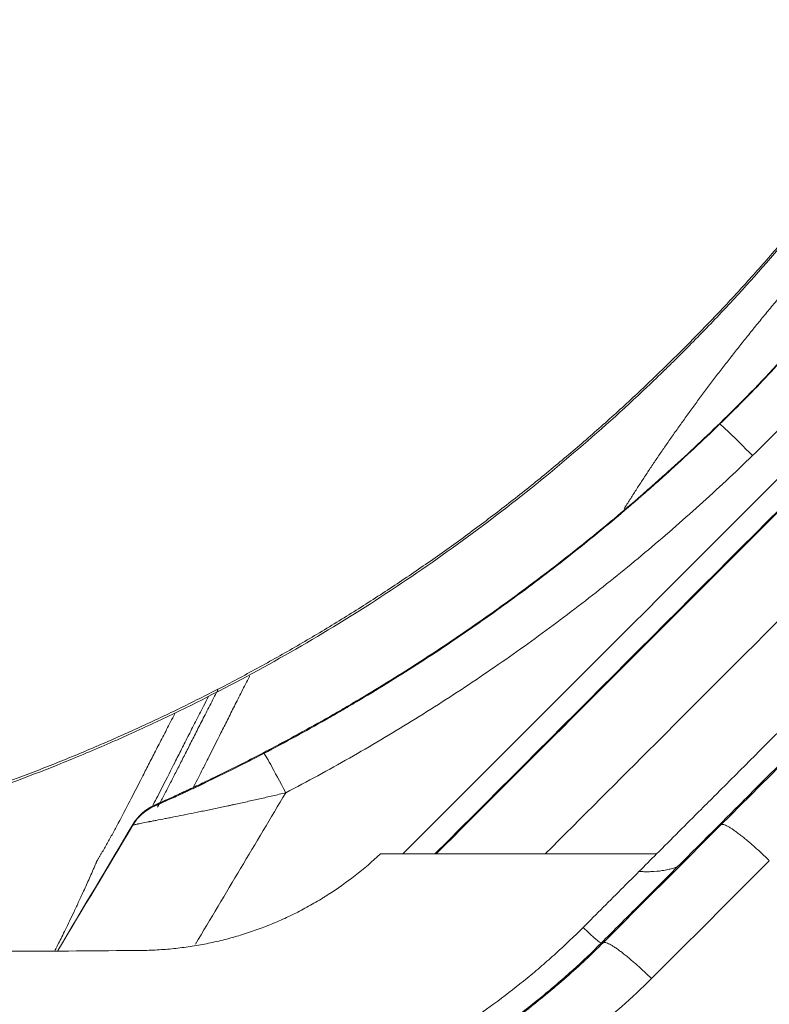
# Model space of a CAD drawing. Header units: millimetres. Extents: x 0 to 594, y 0 to 420.
# Tile 800 of 1056: x 436.71 to 441.48, y 146.38 to 152.64. Entities that reach past the tile are written whole.
import ezdxf

# ---------------------------------------------------------------- set-up
doc = ezdxf.new("R2010")
doc.units = ezdxf.units.MM
doc.layers.add('1', color=7, linetype='Continuous', true_color=0xffffff)
doc.styles.add('Arial', font='txt')
doc.dimstyles.get("Standard").update_dxf_attribs({"dimtxt": 0.18, "dimasz": 0.18, "dimexe": 0.18, "dimexo": 0.0625, "dimgap": 0.09, "dimtad": 0, "dimtih": 1, "dimtoh": 1, "dimdec": 4, "dimzin": 0, "dimdsep": 46, "dimtxsty": 'Standard', "dimcen": 0.09, "dimadec": 0, "dimazin": 0, "dimtfac": 1, "dimtdec": 4, "dimtofl": 0, "dimtmove": 0, "dimatfit": 3, "dimfxl": 0, "dimtolj": 1, "dimtzin": 0, "dimarcsym": 0})

# ---------------------------------------------------------------- blocks, each defined once
blk = doc.blocks.new('_U3')
at = {"layer": '1', "color": 18, "lineweight": 18}
for p, q in [((427.5249, 148.1683), (427.5249, 219.7488)), ((512.5249, 148.1683), (512.5249, 219.7488)), ((427.5249, 217.7488), (463.9417, 217.7488)), ((512.5249, 217.7488), (476.1081, 217.7488))]:
    blk.add_line(p, q, dxfattribs=at)
at = {"layer": '1', "color": 18}
for points in [[(427.5249, 217.7488), (431.0249, 218.6866), (431.0249, 216.811)], [(512.5249, 217.7488), (509.0249, 216.811), (509.0249, 218.6866)]]:
    blk.add_solid(points, dxfattribs=at)
at = {"layer": '1', "color": 18, "linetype": 'Continuous', "lineweight": 13, "char_height": 3.5, "attachment_point": 7, "line_spacing_factor": 1.047437, "style": 'Arial'}
for s, insert in [('\\fArial|b0|i0;\\W1.0000;1.70', (465.6272, 215.113)), ('\\fArial|b0|i0;\\W1.0000;DEFLATED TUBES WIDTH', (440.3214, 208.0533))]:
    blk.add_mtext(s, dxfattribs=dict(at, insert=insert))

msp = doc.modelspace()

# ---------------------------------------------------------------- linework, layer by layer
at = {"layer": '1', "color": 155, "linetype": 'Continuous', "lineweight": 13}
for centre, major_axis, ratio, start_param, end_param in [((441.3696, 149.8529), (0.2089, -0.2153), 0.036473, 1.608364, 3.140815), ((438.4016, 147.7094), (0.1387, -0.266), 0.024219, 1.617221, 3.140342), ((440.3033, 146.877), (-0.1061, 0.1061), 0.085093, 1.55971, 3.140059)]:
    msp.add_ellipse(centre, major_axis=major_axis, ratio=ratio, start_param=start_param, end_param=end_param, dxfattribs=at)
at = {"layer": '1', "color": 155, "linetype": 'Continuous', "lineweight": 18}
for centre, major_axis, start_param, end_param in [((437.6862, 147.3651), (-0.2954, 0.0525), 5.306149, 5.920983), ((437.6871, 147.3707), (-0.2959, 0.0492), 5.294675, 5.91098)]:
    msp.add_ellipse(centre, major_axis=major_axis, ratio=0.999999, start_param=start_param, end_param=end_param, dxfattribs=at)
for points, degree in [([(432.5276, 170.8131), (433.6972, 170.8131), (435.9914, 170.3567), (438.1525, 169.4616), (440.0975, 168.162), (441.7515, 166.508), (443.0511, 164.563), (443.9463, 162.4019), (444.4026, 160.1077), (444.4026, 157.7685), (443.9463, 155.4743), (443.0511, 153.3132), (441.7516, 151.3682), (440.0975, 149.7142), (438.1526, 148.4146), (435.9915, 147.5194), (433.6972, 147.0631), (432.5276, 147.0631)], 2), ([(432.5276, 170.8131), (433.6972, 170.8131), (435.9914, 170.3567), (438.1525, 169.4616), (440.0975, 168.162), (441.7515, 166.508), (443.0511, 164.563), (443.9463, 162.4019), (444.4026, 160.1077), (444.4026, 157.7685), (443.9463, 155.4743), (443.0511, 153.3132), (441.7516, 151.3682), (440.0975, 149.7142), (438.1526, 148.4146), (435.9915, 147.5194), (433.6972, 147.0631), (432.5276, 147.0631)], 2), ([(441.0429, 147.6192), (440.9486, 147.5249), (440.8544, 147.4306), (440.7601, 147.3363)], 3), ([(437.4293, 147.5241), (437.2701, 147.2565), (437.1108, 146.9889), (436.9515, 146.7212)], 3), ([(440.7346, 147.3363), (440.1574, 147.3363), (439.5802, 147.3363), (439.0031, 147.3363)], 3), ([(440.7601, 147.3363), (440.7516, 147.3363), (440.7431, 147.3363), (440.7346, 147.3363)], 3)]:
    msp.add_open_spline(points, degree=degree, dxfattribs=at)
for points, knots in [([(441.1607, 150.0682), (441.2603, 150.1648), (441.3575, 150.2631), (441.5472, 150.4632), (441.7323, 150.6667), (441.9963, 150.982), (442.2467, 151.3073), (442.4835, 151.6425), (442.7068, 151.9878), (442.8465, 152.2247), (442.9815, 152.465), (443.0468, 152.5868), (443.1254, 152.7413), (443.1409, 152.7723), (443.1717, 152.8343), (443.2174, 152.9277), (443.2616, 153.0218), (443.3048, 153.1163), (443.3262, 153.1637), (443.3472, 153.2112), (443.3612, 153.243), (443.3681, 153.2588), (443.4025, 153.3384), (443.4293, 153.4022), (443.5077, 153.5942), (443.5571, 153.723), (443.6506, 153.9821), (443.7386, 154.2428), (443.8542, 154.6384), (443.9534, 155.0386), (444.0086, 155.3085), (444.0583, 155.5799), (444.0804, 155.7163), (444.0997, 155.8536)], [0, 0, 0, 0, 0.0625, 0.0625, 0.125, 0.1875, 0.25, 0.3125, 0.375, 0.4375, 0.4375, 0.5, 0.5, 0.515625, 0.515625, 0.53125, 0.5625, 0.5625, 0.578125, 0.585937, 0.585937, 0.59375, 0.59375, 0.625, 0.625, 0.6875, 0.6875, 0.75, 0.8125, 0.875, 0.9375, 0.9375, 1, 1, 1, 1]), ([(442.5585, 151.7631), (442.458, 151.6101), (442.3534, 151.4599), (442.2311, 151.2942), (442.2174, 151.2759), (442.19, 151.2392), (442.1487, 151.1845), (442.051, 151.0577), (441.9652, 150.9509), (441.7906, 150.7398), (441.6705, 150.6024), (441.4228, 150.3342), (441.2952, 150.2033), (441.1638, 150.0758)], [0, 0, 0, 0, 0.25, 0.25, 0.28125, 0.28125, 0.3125, 0.375, 0.5, 0.5, 0.75, 0.75, 1, 1, 1, 1]), ([(441.946, 151.6868), (441.8224, 151.526), (441.6942, 151.3679), (441.4272, 151.0554), (441.2884, 150.9012), (441.0728, 150.6741), (440.9997, 150.5991), (440.9161, 150.5155), (440.9068, 150.5063), (440.8882, 150.4878), (440.8602, 150.4601), (440.7945, 150.3958), (440.7378, 150.3413), (440.5475, 150.161), (440.236, 149.8811), (439.9106, 149.6183), (439.5782, 149.3642), (439.4085, 149.2414), (439.062, 149.0044), (438.8853, 148.8902), (438.5247, 148.6707), (438.3408, 148.5654), (437.9656, 148.3637), (437.7743, 148.2674), (437.5305, 148.1529), (437.4815, 148.1302), (437.4199, 148.1023), (437.4076, 148.0968), (437.3829, 148.0857), (437.3459, 148.0692), (437.2099, 148.0092), (437.0856, 147.9569), (436.786, 147.8357), (436.5846, 147.7604), (436.1782, 147.6211), (435.9733, 147.5571), (435.5601, 147.44), (435.3518, 147.3871), (434.9317, 147.2924), (434.7199, 147.2507), (434.2928, 147.1787), (434.0775, 147.1484), (433.8061, 147.1178), (433.7246, 147.1092), (433.6291, 147.1001), (433.5881, 147.0965), (433.5608, 147.094), (433.5471, 147.0929), (433.424, 147.0824), (433.3148, 147.0747), (432.9875, 147.0561), (432.7697, 147.0498), (432.3353, 147.0491), (432.1186, 147.0547), (431.6862, 147.0777), (431.4705, 147.0951), (431.0401, 147.1417), (430.8255, 147.1709), (430.3971, 147.2412), (430.1834, 147.2823), (429.9436, 147.3354), (429.9036, 147.3444), (429.8637, 147.3536), (429.8371, 147.3597), (429.8237, 147.3628), (429.7572, 147.3785), (429.7042, 147.3914), (429.5456, 147.4311), (429.4405, 147.459), (429.2796, 147.504), (429.2233, 147.5202), (429.1672, 147.5368)], [0, 0, 0, 0, 0.044495, 0.044495, 0.089416, 0.089416, 0.111877, 0.111877, 0.114685, 0.114685, 0.117492, 0.123108, 0.134338, 0.134338, 0.17926, 0.224181, 0.224181, 0.269103, 0.269103, 0.314025, 0.314025, 0.358946, 0.358946, 0.403868, 0.403868, 0.415098, 0.415098, 0.417906, 0.417906, 0.420713, 0.426329, 0.448789, 0.448789, 0.493711, 0.493711, 0.538633, 0.538633, 0.583554, 0.583554, 0.628476, 0.628476, 0.673397, 0.673397, 0.684628, 0.690243, 0.693051, 0.693051, 0.695858, 0.695858, 0.718319, 0.718319, 0.763241, 0.763241, 0.808162, 0.808162, 0.853084, 0.853084, 0.898005, 0.898005, 0.942927, 0.942927, 0.948542, 0.95135, 0.95135, 0.954157, 0.954157, 0.965388, 0.965388, 0.987849, 0.987849, 1, 1, 1, 1]), ([(439.358, 147.3363), (439.9302, 147.9085), (440.5025, 148.4807), (441.7196, 149.6977), (442.3645, 150.3425), (443.0094, 150.9873)], [0, 0, 0, 0, 0.470171, 0.470171, 1, 1, 1, 1]), ([(441.1638, 150.0758), (441.0551, 149.9703), (440.9445, 149.8669), (440.8039, 149.7401), (440.7756, 149.7149), (440.7331, 149.6773), (440.7189, 149.6648), (440.6904, 149.6398), (440.6191, 149.5776), (440.5472, 149.5162), (440.3733, 149.3707), (440.1383, 149.1812), (439.7761, 148.9103), (439.4042, 148.6528), (439.1498, 148.4902), (438.9566, 148.3715), (438.8918, 148.3325), (438.8103, 148.2845), (438.794, 148.275), (438.7613, 148.2559), (438.7449, 148.2464), (438.6957, 148.218), (438.6628, 148.1993), (438.498, 148.1062), (438.3648, 148.0342), (438.2303, 147.9646)], [0, 0, 0, 0, 0.125, 0.125, 0.15625, 0.15625, 0.171875, 0.171875, 0.1875, 0.25, 0.25, 0.375, 0.5, 0.625, 0.75, 0.75, 0.8125, 0.8125, 0.828125, 0.828125, 0.84375, 0.84375, 0.875, 0.875, 1, 1, 1, 1]), ([(440.0515, 147.3363), (440.2851, 147.5699), (440.5187, 147.8035), (441.4283, 148.7131), (442.1043, 149.3891), (442.7802, 150.0651)], [0, 0, 0, 0, 0.256819, 0.256819, 1, 1, 1, 1]), ([(437.5857, 147.6326), (437.5896, 147.6398), (437.5935, 147.647), (437.6093, 147.6762), (437.627, 147.7096), (437.645, 147.744), (437.6571, 147.7672), (437.6632, 147.7788), (437.6815, 147.8143), (437.7062, 147.8625), (437.7318, 147.9128), (437.758, 147.9643), (437.7713, 147.9906), (437.7987, 148.0446), (437.8127, 148.0722), (437.8414, 148.1288), (437.8562, 148.1578), (437.8789, 148.2024), (437.8866, 148.2174), (437.9022, 148.2479), (437.9101, 148.2634), (437.9343, 148.3103), (437.9509, 148.3425), (437.9686, 148.3767), (437.9693, 148.378), (437.97, 148.3793)], [0, 0, 0, 0, 0.035425, 0.035425, 0.142125, 0.195476, 0.195476, 0.248826, 0.248826, 0.355527, 0.462228, 0.462228, 0.568929, 0.568929, 0.67563, 0.67563, 0.78233, 0.78233, 0.835681, 0.835681, 0.889031, 0.889031, 0.995732, 0.995732, 1, 1, 1, 1]), ([(437.9099, 148.3365), (437.8994, 148.3162), (437.889, 148.2963), (437.8612, 148.2424), (437.844, 148.209), (437.8191, 148.1603), (437.8109, 148.1443), (437.7948, 148.1127), (437.7869, 148.0972), (437.7634, 148.051), (437.7482, 148.0211), (437.7189, 147.9631), (437.7047, 147.9351), (437.6909, 147.9077)], [0, 0, 0, 0, 0.125932, 0.125932, 0.345327, 0.345327, 0.455024, 0.455024, 0.564721, 0.564721, 0.784116, 0.784116, 1, 1, 1, 1]), ([(441.6291, 148.2055), (441.4656, 148.0419), (441.2702, 147.8465), (441.0748, 147.651), (441.0429, 147.6192)], [0, 0, 0, 0, 0.83694, 1, 1, 1, 1]), ([(437.5644, 147.6393), (437.5644, 147.6393), (437.5646, 147.6394), (437.565, 147.6395), (437.5652, 147.6396), (437.5656, 147.6398), (437.5658, 147.6399), (437.5671, 147.6405), (437.5687, 147.6412), (437.5729, 147.643), (437.5755, 147.6441), (437.5802, 147.6462), (437.5818, 147.6469), (437.5845, 147.6481), (437.5854, 147.6485), (437.5873, 147.6493), (437.5883, 147.6498), (437.5933, 147.652), (437.5977, 147.6539), (437.6071, 147.6582), (437.6122, 147.6604), (437.6231, 147.6653), (437.6289, 147.6679), (437.6365, 147.6713), (437.638, 147.672), (437.6411, 147.6734), (437.6458, 147.6755), (437.6506, 147.6777), (437.6604, 147.6821), (437.6671, 147.6851), (437.6809, 147.6914), (437.688, 147.6946), (437.7098, 147.7046), (437.725, 147.7116), (437.7427, 147.7197), (437.7447, 147.7207), (437.7487, 147.7225), (437.7546, 147.7253), (437.7607, 147.728), (437.7728, 147.7337), (437.7809, 147.7375), (437.8056, 147.749), (437.8224, 147.7569), (437.8479, 147.769), (437.8565, 147.7731), (437.8695, 147.7792), (437.8738, 147.7813), (437.8825, 147.7854), (437.8869, 147.7875), (437.9086, 147.7979), (437.926, 147.8063), (437.9611, 147.8233), (437.9786, 147.8319), (438.0138, 147.8491), (438.0315, 147.8578), (438.0668, 147.8754), (438.0845, 147.8843), (438.1201, 147.9021), (438.1379, 147.9111), (438.1735, 147.9292), (438.1914, 147.9384), (438.2271, 147.9568), (438.245, 147.9661), (438.263, 147.9754)], [0, 0, 0, 0, 0.01531, 0.01531, 0.023125, 0.023125, 0.03094, 0.03094, 0.0622, 0.0622, 0.09346, 0.09346, 0.10909, 0.10909, 0.116905, 0.116905, 0.12472, 0.12472, 0.15598, 0.15598, 0.18724, 0.18724, 0.2185, 0.2185, 0.226315, 0.226315, 0.23413, 0.24976, 0.24976, 0.28102, 0.28102, 0.31228, 0.31228, 0.3748, 0.3748, 0.382615, 0.382615, 0.39043, 0.40606, 0.40606, 0.43732, 0.43732, 0.49984, 0.49984, 0.5311, 0.5311, 0.54673, 0.54673, 0.56236, 0.56236, 0.62488, 0.62488, 0.6874, 0.6874, 0.74992, 0.74992, 0.81244, 0.81244, 0.87496, 0.87496, 0.93748, 0.93748, 1, 1, 1, 1]), ([(438.2303, 147.9646), (438.2129, 147.9557), (438.1955, 147.9467), (438.1609, 147.929), (438.1435, 147.9202), (438.109, 147.9027), (438.0917, 147.894), (438.0573, 147.8768), (438.0401, 147.8683), (438.0057, 147.8513), (437.9886, 147.8429), (437.9673, 147.8325), (437.963, 147.8304), (437.9545, 147.8263), (437.9417, 147.8201), (437.9291, 147.8139), (437.9039, 147.8018), (437.8873, 147.7938), (437.8544, 147.7782), (437.8382, 147.7705), (437.8062, 147.7554), (437.7905, 147.748), (437.7672, 147.7371), (437.7596, 147.7335), (437.75, 147.7291), (437.7481, 147.7282), (437.7444, 147.7265), (437.7425, 147.7256), (437.7368, 147.723), (437.7331, 147.7213), (437.7147, 147.7127), (437.7004, 147.7062), (437.6801, 147.6969), (437.6735, 147.6938), (437.6606, 147.6879), (437.6543, 147.6851), (437.6452, 147.6809), (437.6407, 147.6789), (437.6363, 147.6769), (437.6334, 147.6756), (437.632, 147.675), (437.625, 147.6718), (437.6196, 147.6694), (437.6096, 147.6648), (437.6048, 147.6627), (437.5961, 147.6588), (437.592, 147.6569), (437.5874, 147.6549), (437.5865, 147.6545), (437.5848, 147.6537), (437.5839, 147.6533), (437.5814, 147.6522), (437.5799, 147.6515), (437.5756, 147.6496), (437.5733, 147.6485), (437.5694, 147.6468), (437.5679, 147.6461), (437.566, 147.6452), (437.5654, 147.6449), (437.5654, 147.6449)], [0, 0, 0, 0, 0.0625, 0.0625, 0.125, 0.125, 0.1875, 0.1875, 0.25, 0.25, 0.3125, 0.3125, 0.328125, 0.328125, 0.34375, 0.375, 0.375, 0.4375, 0.4375, 0.5, 0.5, 0.5625, 0.5625, 0.59375, 0.59375, 0.601562, 0.601562, 0.609375, 0.609375, 0.625, 0.625, 0.6875, 0.6875, 0.71875, 0.71875, 0.75, 0.75, 0.765625, 0.773437, 0.773437, 0.78125, 0.78125, 0.8125, 0.8125, 0.84375, 0.84375, 0.875, 0.875, 0.882812, 0.882812, 0.890625, 0.890625, 0.90625, 0.90625, 0.9375, 0.9375, 0.96875, 0.96875, 1, 1, 1, 1]), ([(439.0031, 147.3363), (438.9518, 147.2879), (438.8985, 147.2421), (438.7879, 147.1558), (438.7306, 147.1152), (438.6639, 147.0724), (438.6564, 147.0677), (438.6415, 147.0584), (438.619, 147.0446), (438.5963, 147.0312), (438.5507, 147.0049), (438.4893, 146.9715), (438.4267, 146.941), (438.3634, 146.9121), (438.3315, 146.8983), (438.267, 146.8723), (438.2019, 146.8479), (438.1356, 146.8264), (438.0686, 146.8064), (438.0348, 146.7971), (437.9837, 146.7844), (437.9665, 146.7804), (437.9321, 146.7727), (437.9149, 146.769), (437.8631, 146.7587), (437.7938, 146.7467), (437.7242, 146.7378), (437.6544, 146.7306), (437.6194, 146.7278), (437.5492, 146.7239), (437.514, 146.7227), (437.4787, 146.7224)], [0, 0, 0, 0, 0.125, 0.125, 0.25, 0.25, 0.265625, 0.265625, 0.28125, 0.3125, 0.3125, 0.375, 0.4375, 0.4375, 0.5, 0.5, 0.5625, 0.625, 0.625, 0.6875, 0.6875, 0.71875, 0.71875, 0.75, 0.75, 0.8125, 0.875, 0.875, 0.9375, 0.9375, 1, 1, 1, 1]), ([(437.4787, 146.7224), (437.2063, 146.72), (436.9338, 146.7178), (436.3889, 146.716), (436.1165, 146.7163), (435.5716, 146.721), (435.2992, 146.7255), (434.7545, 146.7404), (434.4823, 146.7509), (434.1761, 146.7672), (434.1421, 146.769), (434.0741, 146.7729), (433.9721, 146.7789), (433.7344, 146.7942), (433.5309, 146.8098), (433.1243, 146.8447), (432.8539, 146.8728), (432.4494, 146.9237), (432.3148, 146.9421), (432.0459, 146.9821), (431.9117, 147.0037), (431.6591, 147.0475), (431.5408, 147.0694), (431.4226, 147.0928)], [0, 0, 0, 0, 0.134368, 0.134368, 0.268736, 0.268736, 0.403104, 0.403104, 0.537472, 0.537472, 0.554268, 0.554268, 0.571064, 0.604656, 0.67184, 0.67184, 0.806208, 0.806208, 0.873392, 0.873392, 0.940576, 0.940576, 1, 1, 1, 1]), ([(440.4094, 146.771), (440.3509, 146.7125), (440.2911, 146.6556), (440.2146, 146.5862), (440.1992, 146.5725), (440.1682, 146.5451), (440.1527, 146.5316), (440.1059, 146.4912), (440.0744, 146.4648), (439.9791, 146.3867), (439.9145, 146.3364), (439.7832, 146.2392), (439.6497, 146.1453), (439.4432, 146.0147), (439.3012, 145.9344), (439.1572, 145.8574), (439.0841, 145.8206), (438.9357, 145.7505), (438.8604, 145.7172), (438.7745, 145.6817), (438.7649, 145.6778), (438.7458, 145.67), (438.7171, 145.6584), (438.6883, 145.6472), (438.6307, 145.625), (438.5922, 145.6107), (438.4764, 145.5694), (438.3988, 145.5439), (438.2428, 145.4967), (438.086, 145.4535), (437.8485, 145.4003), (437.6087, 145.3587), (437.4472, 145.3387), (437.2849, 145.3227), (437.2034, 145.3167), (437.0396, 145.3085), (436.9572, 145.3065), (436.8745, 145.3065)], [0, 0, 0, 0, 0.0625, 0.0625, 0.078125, 0.078125, 0.09375, 0.09375, 0.125, 0.125, 0.1875, 0.1875, 0.25, 0.3125, 0.375, 0.375, 0.4375, 0.4375, 0.5, 0.5, 0.507813, 0.507813, 0.515625, 0.53125, 0.53125, 0.5625, 0.5625, 0.625, 0.625, 0.6875, 0.75, 0.8125, 0.875, 0.875, 0.9375, 0.9375, 1, 1, 1, 1])]:
    msp.add_open_spline(points, degree=3, knots=knots, dxfattribs=at)
at = {"layer": '1', "color": 155, "linetype": 'Continuous', "lineweight": 13}
for points, knots in [([(444.3968, 155.8276), (444.3769, 155.6859), (444.3541, 155.5451), (444.3028, 155.2653), (444.2744, 155.1263), (444.2119, 154.8501), (444.1438, 154.5756), (444.025, 154.1691), (443.8896, 153.7678), (443.7883, 153.5038), (443.6814, 153.2415), (443.6251, 153.1112), (443.5069, 152.8524), (443.445, 152.724), (443.3721, 152.5804), (443.364, 152.5645), (443.3476, 152.5327), (443.323, 152.4851), (443.2647, 152.3746), (443.2134, 152.2809), (443.1089, 152.0948), (442.9648, 151.8502), (442.7346, 151.4938), (442.4903, 151.1476), (442.232, 150.8118), (442.0504, 150.5948), (441.864, 150.3813), (441.7685, 150.2763), (441.5727, 150.0698), (441.4724, 149.9683), (441.3696, 149.8686)], [0, 0, 0, 0, 0.0625, 0.0625, 0.125, 0.125, 0.1875, 0.25, 0.3125, 0.375, 0.375, 0.4375, 0.4375, 0.5, 0.5, 0.507812, 0.507812, 0.515625, 0.53125, 0.5625, 0.5625, 0.625, 0.6875, 0.75, 0.8125, 0.875, 0.875, 0.9375, 0.9375, 1, 1, 1, 1]), ([(440.5537, 149.5308), (440.5596, 149.5403), (440.5656, 149.5498), (440.5841, 149.5793), (440.5968, 149.5993), (440.6225, 149.6396), (440.6356, 149.6599), (440.6621, 149.7006), (440.6755, 149.7211), (440.7027, 149.7624), (440.7165, 149.7831), (440.7444, 149.8248), (440.7586, 149.8458), (440.7873, 149.888), (440.8019, 149.9092), (440.8313, 149.9518), (440.8463, 149.9733), (440.8765, 150.0164), (440.8918, 150.038), (440.9229, 150.0815), (440.9386, 150.1034), (440.9704, 150.1474), (440.9865, 150.1695), (441.0191, 150.2139), (441.0356, 150.2362), (441.069, 150.281), (441.0859, 150.3035), (441.1201, 150.3488), (441.1374, 150.3715), (441.1724, 150.4171), (441.1901, 150.4401), (441.2259, 150.4861), (441.244, 150.5092), (441.2806, 150.5557), (441.2991, 150.579), (441.3365, 150.6259), (441.3554, 150.6494), (441.3936, 150.6967), (441.4129, 150.7204), (441.452, 150.768), (441.4717, 150.7919), (441.5116, 150.8399), (441.5317, 150.864), (441.5724, 150.9124), (441.5929, 150.9367), (441.6344, 150.9855), (441.6554, 151.01), (441.6978, 151.0591), (441.7192, 151.0837), (441.7624, 151.1332), (441.7842, 151.1581), (441.8283, 151.2079), (441.8505, 151.2329), (441.8955, 151.2831), (441.9182, 151.3083), (441.964, 151.3588), (441.9871, 151.3842), (442.0338, 151.435), (442.0574, 151.4606), (442.105, 151.5118), (442.129, 151.5375), (442.1775, 151.589), (442.202, 151.6149), (442.2515, 151.6667), (442.2764, 151.6927), (442.3268, 151.7449), (442.3522, 151.771), (442.4035, 151.8235), (442.4294, 151.8498), (442.4816, 151.9026), (442.508, 151.929), (442.5612, 151.9821), (442.588, 152.0087), (442.6422, 152.062), (442.6695, 152.0887), (442.7246, 152.1423), (442.7525, 152.1692), (442.792, 152.2071), (442.8034, 152.2181), (442.8149, 152.2291)], [0, 0, 0, 0, 0.013179, 0.013179, 0.040552, 0.040552, 0.067872, 0.067872, 0.09514, 0.09514, 0.122357, 0.122357, 0.149521, 0.149521, 0.176632, 0.176632, 0.203691, 0.203691, 0.230696, 0.230696, 0.257648, 0.257648, 0.284546, 0.284546, 0.31139, 0.31139, 0.338179, 0.338179, 0.364913, 0.364913, 0.391592, 0.391592, 0.418216, 0.418216, 0.444784, 0.444784, 0.471297, 0.471297, 0.497753, 0.497753, 0.524152, 0.524152, 0.550496, 0.550496, 0.576782, 0.576782, 0.603013, 0.603013, 0.629187, 0.629187, 0.655304, 0.655304, 0.681365, 0.681365, 0.707369, 0.707369, 0.733317, 0.733317, 0.759208, 0.759208, 0.785042, 0.785042, 0.810821, 0.810821, 0.836542, 0.836542, 0.862207, 0.862207, 0.887815, 0.887815, 0.913367, 0.913367, 0.938862, 0.938862, 0.964302, 0.964302, 0.989685, 0.989685, 1, 1, 1, 1]), ([(439.1464, 147.3363), (439.2088, 147.3988), (439.2713, 147.4612), (439.6164, 147.8063), (439.899, 148.089), (441.0903, 149.2804), (441.999, 150.1891), (442.9077, 151.0978)], [0, 0, 0, 0, 0.049816, 0.049816, 0.27525, 0.27525, 1, 1, 1, 1]), ([(443.0137, 150.9996), (442.9431, 150.9289), (442.8724, 150.8583), (442.5191, 150.5049), (442.2365, 150.2223), (441.0861, 149.0719), (440.2184, 148.2041), (439.3507, 147.3363)], [0, 0, 0, 0, 0.05787, 0.05787, 0.289352, 0.289352, 1, 1, 1, 1]), ([(438.263, 147.9754), (438.3958, 148.0447), (438.5273, 148.1163), (438.6901, 148.2088), (438.7226, 148.2275), (438.7712, 148.2557), (438.7873, 148.2651), (438.8196, 148.2841), (438.9003, 148.3316), (438.9803, 148.38), (439.1711, 148.4978), (439.4223, 148.6593), (439.7896, 148.9146), (440.1474, 149.183), (440.3796, 149.3706), (440.5513, 149.5147), (440.6082, 149.5632), (440.6788, 149.6246), (440.6929, 149.6369), (440.721, 149.6616), (440.735, 149.674), (440.7771, 149.7113), (440.9166, 149.836), (441.0532, 149.9639), (441.1607, 150.0682)], [0, 0, 0, 0, 0.125, 0.125, 0.15625, 0.15625, 0.171875, 0.171875, 0.1875, 0.25, 0.25, 0.375, 0.5, 0.625, 0.75, 0.75, 0.8125, 0.8125, 0.828125, 0.828125, 0.84375, 0.84375, 0.875, 1, 1, 1, 1]), ([(438.1721, 148.4673), (438.1716, 148.4663), (438.1711, 148.4653), (438.1537, 148.4314), (438.1373, 148.3993), (438.1134, 148.3523), (438.1055, 148.3368), (438.0901, 148.3063), (438.0825, 148.2913), (438.06, 148.2466), (438.0454, 148.2176), (438.017, 148.161), (438.0031, 148.1333), (437.9625, 148.0523), (437.9368, 148.0009), (437.8995, 147.9269), (437.8872, 147.9027), (437.8631, 147.8554), (437.8512, 147.8323), (437.8295, 147.7904), (437.8197, 147.7716), (437.8099, 147.7531)], [0, 0, 0, 0, 0.003382, 0.003382, 0.116122, 0.116122, 0.172492, 0.172492, 0.228861, 0.228861, 0.341601, 0.341601, 0.45434, 0.45434, 0.67982, 0.67982, 0.792559, 0.792559, 0.905299, 0.905299, 1, 1, 1, 1]), ([(436.9318, 146.7175), (436.9319, 146.7177), (436.932, 146.7179), (436.9344, 146.723), (436.937, 146.7282), (436.9503, 146.7551), (436.9629, 146.7802), (436.9847, 146.8238), (436.9924, 146.8393), (437.0087, 146.8724), (437.0174, 146.89), (437.0355, 146.9274), (437.045, 146.9473), (437.0649, 146.9894), (437.0753, 147.0117), (437.0972, 147.0588), (437.1086, 147.0836), (437.1324, 147.1359), (437.1448, 147.1635), (437.164, 147.2069), (437.1706, 147.2217), (437.1789, 147.2407), (437.1805, 147.2445), (437.1839, 147.2522), (437.1856, 147.2561), (437.189, 147.2639), (437.1907, 147.2678), (437.1933, 147.2737), (437.1942, 147.2756), (437.1959, 147.2796), (437.1968, 147.2816), (437.1981, 147.2846), (437.1985, 147.2856), (437.1991, 147.2871), (437.1994, 147.2876), (437.1997, 147.2883), (437.1998, 147.2886), (437.2, 147.2891), (437.2001, 147.2893), (437.2003, 147.2898), (437.2004, 147.2901), (437.2006, 147.2906), (437.2007, 147.2909), (437.2009, 147.2913), (437.201, 147.2914), (437.2011, 147.2917), (437.2011, 147.2918), (437.2013, 147.2922), (437.2015, 147.2925), (437.202, 147.2935), (437.2023, 147.2941), (437.203, 147.2953), (437.2034, 147.296), (437.2051, 147.299), (437.2066, 147.3015), (437.2096, 147.3065), (437.2112, 147.309), (437.2158, 147.3164), (437.2188, 147.3214), (437.2247, 147.3315), (437.2276, 147.3365), (437.2363, 147.3516), (437.2421, 147.3618), (437.2539, 147.3823), (437.2597, 147.3926), (437.2773, 147.4237), (437.2891, 147.4449), (437.3127, 147.4878), (437.3245, 147.5097), (437.3603, 147.5766), (437.3845, 147.6229), (437.4346, 147.7197), (437.4605, 147.7702), (437.5012, 147.8498), (437.5151, 147.877), (437.5437, 147.9326), (437.5583, 147.9611), (437.5883, 148.0196), (437.6038, 148.0496), (437.6357, 148.1112), (437.6521, 148.1428), (437.678, 148.1925), (437.6872, 148.21), (437.6965, 148.2278)], [0, 0, 0, 0, 0.00114, 0.00114, 0.032816, 0.032816, 0.159519, 0.159519, 0.22287, 0.22287, 0.286221, 0.286221, 0.349572, 0.349572, 0.412924, 0.412924, 0.476275, 0.476275, 0.539626, 0.539626, 0.571302, 0.571302, 0.579221, 0.579221, 0.58714, 0.58714, 0.595059, 0.595059, 0.599018, 0.599018, 0.602978, 0.602978, 0.604957, 0.604957, 0.605947, 0.605947, 0.606442, 0.606442, 0.606937, 0.606937, 0.607432, 0.607432, 0.607927, 0.607927, 0.608174, 0.608174, 0.608422, 0.608422, 0.608917, 0.608917, 0.609907, 0.609907, 0.610896, 0.610896, 0.614856, 0.614856, 0.618815, 0.618815, 0.626734, 0.626734, 0.634653, 0.634653, 0.650491, 0.650491, 0.666329, 0.666329, 0.698004, 0.698004, 0.72968, 0.72968, 0.793031, 0.793031, 0.856383, 0.856383, 0.888058, 0.888058, 0.919734, 0.919734, 0.95141, 0.95141, 0.983085, 0.983085, 1, 1, 1, 1]), ([(441.7454, 148.1073), (441.6204, 147.9823), (441.4955, 147.8573), (441.3001, 147.6619), (441.2296, 147.5914), (441.1592, 147.521)], [0, 0, 0, 0, 0.639473, 0.639473, 1, 1, 1, 1]), ([(437.6909, 147.9077), (437.6906, 147.9073), (437.6904, 147.9068), (437.6621, 147.8509), (437.6353, 147.798), (437.5896, 147.7087), (437.5702, 147.6712), (437.5511, 147.6349)], [0, 0, 0, 0, 0.004502, 0.004502, 0.567248, 0.567248, 1, 1, 1, 1]), ([(438.4016, 147.7251), (438.374, 147.7185), (438.3464, 147.712), (438.2915, 147.6992), (438.2641, 147.6929), (438.2094, 147.6805), (438.1822, 147.6744), (438.128, 147.6623), (438.101, 147.6564), (438.0673, 147.6491), (438.0606, 147.6476), (438.0472, 147.6447), (438.0405, 147.6433), (438.0204, 147.639), (438.0071, 147.6361), (437.9674, 147.6277), (437.9413, 147.6223), (437.9026, 147.6143), (437.8899, 147.6116), (437.8708, 147.6077), (437.8645, 147.6064), (437.8519, 147.6039), (437.8457, 147.6026), (437.8146, 147.5963), (437.7903, 147.5914), (437.7432, 147.582), (437.7202, 147.5775), (437.6925, 147.572), (437.687, 147.5709), (437.6761, 147.5688), (437.6599, 147.5656), (437.6443, 147.5626), (437.614, 147.5567), (437.5949, 147.553), (437.568, 147.5478), (437.5594, 147.5462), (437.5469, 147.5437), (437.5407, 147.5425), (437.5347, 147.5414), (437.5308, 147.5406), (437.5289, 147.5402), (437.5116, 147.5369), (437.4979, 147.5342), (437.4798, 147.5306), (437.4742, 147.5295), (437.4665, 147.5279), (437.464, 147.5274), (437.4605, 147.5267), (437.4593, 147.5264), (437.4571, 147.526), (437.4517, 147.5248), (437.4433, 147.523), (437.4351, 147.5211), (437.4317, 147.5202), (437.4303, 147.5197), (437.43, 147.5196), (437.4295, 147.5194), (437.4289, 147.5192), (437.4286, 147.519), (437.4286, 147.5189)], [0, 0, 0, 0, 0.0625, 0.0625, 0.125, 0.125, 0.1875, 0.1875, 0.25, 0.25, 0.265625, 0.265625, 0.28125, 0.28125, 0.3125, 0.3125, 0.375, 0.375, 0.40625, 0.40625, 0.421875, 0.421875, 0.4375, 0.4375, 0.5, 0.5, 0.5625, 0.5625, 0.578125, 0.578125, 0.59375, 0.625, 0.625, 0.6875, 0.6875, 0.71875, 0.71875, 0.734375, 0.742188, 0.742188, 0.75, 0.75, 0.8125, 0.8125, 0.84375, 0.84375, 0.859375, 0.859375, 0.867188, 0.867188, 0.875, 0.90625, 0.9375, 0.96875, 0.96875, 0.976563, 0.976563, 0.984375, 1, 1, 1, 1]), ([(440.8936, 147.2553), (440.8026, 147.1643), (440.7117, 147.0733), (440.5503, 146.9119), (440.4798, 146.8414), (440.4094, 146.771)], [0, 0, 0, 0, 0.563558, 0.563558, 1, 1, 1, 1]), ([(440.8936, 147.2553), (440.8933, 147.2553), (440.8926, 147.2553), (440.8845, 147.2521), (440.8731, 147.2479), (440.8565, 147.2425), (440.831, 147.236), (440.7867, 147.2275), (440.7366, 147.2233), (440.6893, 147.2231), (440.6638, 147.2236), (440.6511, 147.224), (440.6479, 147.2241)], [0, 0, 0, 0, 0.058886, 0.124693, 0.180731, 0.250474, 0.363344, 0.501116, 0.750572, 0.875213, 0.968124, 1, 1, 1, 1]), ([(440.2931, 146.8692), (440.3783, 146.9544), (440.4635, 147.0397), (440.5818, 147.158), (440.6148, 147.191), (440.6479, 147.2241)], [0, 0, 0, 0, 0.720598, 0.720598, 1, 1, 1, 1]), ([(436.8643, 145.4486), (436.9445, 145.4486), (437.0244, 145.4506), (437.1833, 145.4585), (437.2624, 145.4644), (437.4198, 145.4799), (437.5764, 145.4993), (437.8091, 145.5396), (438.0395, 145.5913), (438.1916, 145.6332), (438.3429, 145.6789), (438.4182, 145.7037), (438.5305, 145.7438), (438.5865, 145.7645), (438.6423, 145.7864), (438.6795, 145.8012), (438.698, 145.8087), (438.7906, 145.847), (438.8636, 145.8794), (439.0076, 145.9474), (439.0785, 145.983), (439.2182, 146.0577), (439.3559, 146.1356), (439.5563, 146.2623), (439.6857, 146.3533), (439.8131, 146.4477), (439.8758, 146.4965), (439.9682, 146.5722), (440.014, 146.6107), (440.0592, 146.6501), (440.0892, 146.6766), (440.1041, 146.69), (440.1784, 146.7572), (440.2364, 146.8125), (440.2931, 146.8692)], [0, 0, 0, 0, 0.0625, 0.0625, 0.125, 0.125, 0.1875, 0.25, 0.3125, 0.375, 0.375, 0.4375, 0.4375, 0.46875, 0.484375, 0.484375, 0.5, 0.5, 0.5625, 0.5625, 0.625, 0.625, 0.6875, 0.75, 0.8125, 0.8125, 0.875, 0.875, 0.90625, 0.921875, 0.921875, 0.9375, 0.9375, 1, 1, 1, 1]), ([(436.8858, 145.3065), (436.9636, 145.3075), (437.1226, 145.3097), (437.3647, 145.3276), (437.6147, 145.3577), (437.9322, 145.4128), (438.3346, 145.5127), (438.7965, 145.677), (439.2496, 145.892), (439.6031, 146.1043), (439.8691, 146.2925), (440.0422, 146.4281), (440.1854, 146.55), (440.3065, 146.6598), (440.3826, 146.7345), (440.4197, 146.771)], [0, 0, 0, 0, 0.058774, 0.119959, 0.183588, 0.24969, 0.364996, 0.499907, 0.625099, 0.750248, 0.816561, 0.875211, 0.918772, 0.960366, 1, 1, 1, 1]), ([(440.7276, 146.5431), (440.6652, 146.4831), (440.5398, 146.3623), (440.3354, 146.1964), (440.1185, 146.0408), (439.8198, 145.8543), (439.426, 145.6534), (438.9386, 145.4681), (438.4326, 145.3301), (438.0269, 145.2571), (437.7203, 145.2192), (437.52, 145.2004), (437.3156, 145.187), (437.107, 145.1786), (436.9666, 145.1776), (436.8957, 145.1771)], [0, 0, 0, 0, 0.062471, 0.1256, 0.189643, 0.254843, 0.379129, 0.507083, 0.629033, 0.755247, 0.802458, 0.850502, 0.899418, 0.949239, 1, 1, 1, 1])]:
    msp.add_open_spline(points, degree=3, knots=knots, dxfattribs=at)
for points in [[(441.1607, 150.0682), (441.1618, 150.0708), (441.1628, 150.0733), (441.1638, 150.0758)], [(441.3696, 149.8686), (441.259, 149.7612), (441.0345, 149.5512), (440.6878, 149.2497), (440.3313, 148.9616), (439.9652, 148.687), (439.5894, 148.4258), (439.2038, 148.1779), (438.8085, 147.9435), (438.5384, 147.7964), (438.4016, 147.7251)], [(441.1694, 147.521), (441.8352, 148.1871), (442.5011, 148.8533), (443.167, 149.5195)], [(438.4016, 147.7251), (438.2101, 147.4043), (438.0187, 147.0834), (437.8272, 146.7625)], [(437.5654, 147.6449), (437.5651, 147.6431), (437.5648, 147.6412), (437.5644, 147.6393)], [(436.9525, 146.7212), (437.1112, 146.9871), (437.2699, 147.253), (437.4286, 147.5189)], [(437.4286, 147.5189), (437.4288, 147.5206), (437.4291, 147.5224), (437.4293, 147.5241)], [(440.4197, 146.771), (440.6696, 147.021), (440.9195, 147.271), (441.1694, 147.521)], [(440.8936, 147.2553), (440.9821, 147.3439), (441.0706, 147.4324), (441.1592, 147.521)], [(441.1592, 147.521), (441.1625, 147.521), (441.1659, 147.521), (441.1694, 147.521)], [(441.1694, 147.521), (441.1707, 147.5222), (441.174, 147.5239), (441.1816, 147.5238), (441.1917, 147.5211), (441.204, 147.5159), (441.2186, 147.5082), (441.2353, 147.4981), (441.2539, 147.4857), (441.2743, 147.471), (441.2963, 147.4543), (441.3197, 147.4356), (441.3443, 147.4151), (441.3698, 147.3931), (441.3961, 147.3697), (441.4229, 147.3451), (441.4499, 147.3195), (441.468, 147.302), (441.477, 147.2931)], [(440.6479, 147.2241), (440.6853, 147.2615), (440.7227, 147.2989), (440.7601, 147.3363)], [(441.4769, 147.2931), (441.2272, 147.0431), (440.9774, 146.7931), (440.7276, 146.5431)], [(440.4094, 146.771), (440.4127, 146.771), (440.4162, 146.771), (440.4197, 146.771)], [(440.4197, 146.771), (440.421, 146.7722), (440.4244, 146.7739), (440.432, 146.7738), (440.4421, 146.7711), (440.4544, 146.766), (440.469, 146.7583), (440.4857, 146.7482), (440.5044, 146.7357), (440.5248, 146.7211), (440.5468, 146.7043), (440.5702, 146.6857), (440.5948, 146.6652), (440.6204, 146.6431), (440.6467, 146.6197), (440.6735, 146.5951), (440.7006, 146.5695), (440.7186, 146.552), (440.7276, 146.5431)]]:
    msp.add_open_spline(points, degree=3, dxfattribs=at)

# ---------------------------------------------------------------- dimensions: what is measured, and where the dimension line sits
at = {"layer": '1', "color": 18, "linetype": 'Continuous', "lineweight": 13}
dim = msp.add_linear_dim(base=(512.5249, 217.7488), p1=(427.5249, 148.1683), p2=(512.5249, 148.1683), text=' <> \\P\\fArial|b0|i0;\\C18;{\\H1.00x;\\fArial|b0|i0;DEFLATED TUBES WIDTH\\fArial|b0|i0;}\\C18;', dimstyle='Standard', override={"dimtxt": 3.5, "dimasz": 3.5, "dimexe": 2, "dimexo": 0, "dimgap": 1.5, "dimtih": 1, "dimtoh": 1, "dimdec": 2, "dimlfac": 0.02, "dimdsep": 46, "dimlunit": 2, "dimtxsty": 'Arial', "dimsah": 1, "dimse1": 0, "dimse2": 0, "dimsd1": 0, "dimsd2": 0, "dimclrd": 18, "dimclre": 18, "dimclrt": 18, "dimtol": 0, "dimtm": -0.1, "dimtfac": 1, "dimtdec": 2, "dimtofl": 1, "dimtmove": 0, "dimlwd": 18, "dimlwe": 18}, dxfattribs=at)
dim.commit()
dim.dimension.update_dxf_attribs({"geometry": '_U3', "text_midpoint": (470.0249, 217.7488), "dimtype": 160})

doc.saveas('drawing.dxf')
